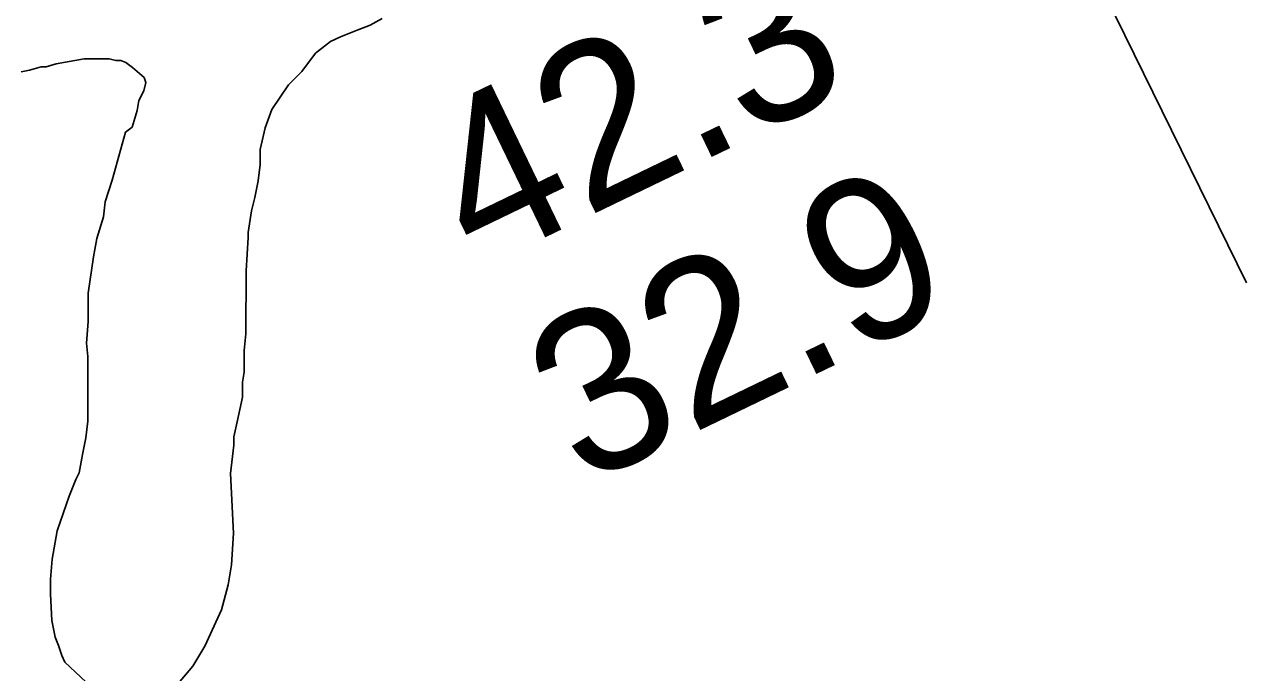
# Model space of a CAD drawing. Extents: x 3219052 to 3256913, y 800770 to 826146.
# Drawn here: x 3251834 to 3252341, y 814165 to 814434 of the extents above; entities that cross this region are included whole.
import ezdxf

# ---------------------------------------------------------------- set-up
doc = ezdxf.new("R2010")
doc.units = 0
doc.layers.add('V-RIVR-RANG', color=7, linetype='Continuous')
doc.layers.add('V-SITE-VEGE', color=7, linetype='Continuous')

msp = doc.modelspace()

# ---------------------------------------------------------------- linework, layer by layer
at = {"layer": 'V-RIVR-RANG'}
msp.add_line((3252340.89, 814326.73), (3251891.79, 815242.54), dxfattribs=at)
at = {"layer": 'V-SITE-VEGE'}
for p, q in [((3251977.13, 814433.67), (3251981.98, 814436.4)), ((3251964.69, 814428.89), (3251971.61, 814431.62)), ((3251971.61, 814431.62), (3251977.13, 814433.67)), ((3251954.31, 814422.04), (3251960.54, 814426.84)), ((3251960.54, 814426.84), (3251964.69, 814428.89)), ((3251948.76, 814414.47), (3251954.31, 814422.04)), ((3251832.13, 814414.29), (3251835.58, 814414.97)), ((3251835.58, 814414.97), (3251840.42, 814416.33)), ((3251840.42, 814416.33), (3251842.49, 814416.32)), ((3251842.49, 814416.32), (3251846.64, 814417.68)), ((3251846.64, 814417.68), (3251858.38, 814419.7)), ((3251858.38, 814419.7), (3251868.73, 814419.65)), ((3251868.73, 814419.65), (3251871.49, 814418.95)), ((3251871.49, 814418.95), (3251873.56, 814418.94)), ((3251873.56, 814418.94), (3251875.62, 814418.24)), ((3251875.62, 814418.24), (3251878.37, 814416.16)), ((3251878.37, 814416.16), (3251883.19, 814412)), ((3251883.87, 814409.92), (3251883.16, 814406.48)), ((3251883.19, 814412), (3251883.87, 814409.92)), ((3251943.21, 814408.97), (3251948.76, 814414.47)), ((3251883.16, 814406.48), (3251881.07, 814402.35)), ((3251936.27, 814398.65), (3251943.21, 814408.97)), ((3251881.07, 814402.35), (3251880.37, 814398.21)), ((3251880.37, 814398.21), (3251878.27, 814391.32)), ((3251933.47, 814391.07), (3251936.27, 814398.65)), ((3251878.27, 814391.32), (3251875.5, 814389.26)), ((3251931.36, 814382.11), (3251933.47, 814391.07)), ((3251875.5, 814389.26), (3251869.89, 814369.27)), ((3251931.33, 814375.9), (3251931.36, 814382.11)), ((3251930.61, 814369), (3251931.33, 814375.9)), ((3251869.89, 814369.27), (3251867.09, 814360.31)), ((3251929.2, 814362.11), (3251930.61, 814369)), ((3251867.09, 814360.31), (3251866.37, 814354.11)), ((3251927.8, 814356.59), (3251929.2, 814362.11)), ((3251866.37, 814354.11), (3251863.57, 814345.15)), ((3251926.38, 814347.63), (3251927.8, 814356.59)), ((3251863.57, 814345.15), (3251862.16, 814337.56)), ((3251925.62, 814331.76), (3251926.37, 814345.56)), ((3251926.37, 814345.56), (3251926.38, 814347.63)), ((3251862.16, 814337.56), (3251860.02, 814322.39)), ((3251925.5, 814305.54), (3251925.62, 814331.76)), ((3251860.02, 814322.39), (3251859.96, 814310.66)), ((3251859.96, 814310.66), (3251859.24, 814301.69)), ((3251924.78, 814298.64), (3251925.5, 814305.54)), ((3251859.24, 814301.69), (3251859.9, 814296.17)), ((3251924.74, 814289.67), (3251924.78, 814298.64)), ((3251859.9, 814296.17), (3251859.79, 814269.25)), ((3251924.04, 814285.53), (3251924.74, 814289.67)), ((3251924.01, 814279.32), (3251924.04, 814285.53)), ((3251921.89, 814268.98), (3251924.01, 814279.32)), ((3251859.79, 814269.25), (3251859.06, 814262.35)), ((3251920.48, 814262.78), (3251921.89, 814268.98)), ((3251920.47, 814259.32), (3251920.48, 814262.78)), ((3251859.06, 814262.35), (3251857.65, 814255.46)), ((3251919.04, 814247.6), (3251920.47, 814259.32)), ((3251857.65, 814255.46), (3251856.24, 814247.88)), ((3251856.24, 814247.88), (3251854.85, 814245.12)), ((3251920.31, 814222.75), (3251919.04, 814247.6)), ((3251854.85, 814245.12), (3251852.06, 814238.23)), ((3251852.06, 814238.23), (3251847.16, 814223.76)), ((3251847.16, 814223.76), (3251845.04, 814212.04)), ((3251919.56, 814209.64), (3251920.31, 814222.75)), ((3251845.04, 814212.04), (3251844.31, 814203.76)), ((3251918.14, 814201.37), (3251919.56, 814209.64)), ((3251844.31, 814203.76), (3251844.29, 814197.55)), ((3251844.29, 814197.55), (3251844.93, 814186.51)), ((3251915.34, 814191.03), (3251918.14, 814201.37)), ((3251908.37, 814175.88), (3251915.34, 814191.03)), ((3251844.93, 814186.51), (3251846.28, 814179.6)), ((3251846.28, 814179.6), (3251847.64, 814176.15)), ((3251847.64, 814176.15), (3251849, 814172)), ((3251849, 814172), (3251850.37, 814169.23)), ((3251903.5, 814167.62), (3251908.37, 814175.88)), ((3251850.37, 814169.23), (3251861.37, 814158.83)), ((3251895.87, 814158.68), (3251903.5, 814167.62))]:
    msp.add_line(p, q, dxfattribs=at)

# ---------------------------------------------------------------- texts
at = {"layer": 'V-RIVR-RANG'}
for s, p in [('42.3', (3252021.72, 814332.06)), ('32.9', (3252065.18, 814242))]:
    msp.add_text(s, height=67, rotation=25.7683, dxfattribs=at).set_placement(p)

doc.saveas('drawing.dxf')
